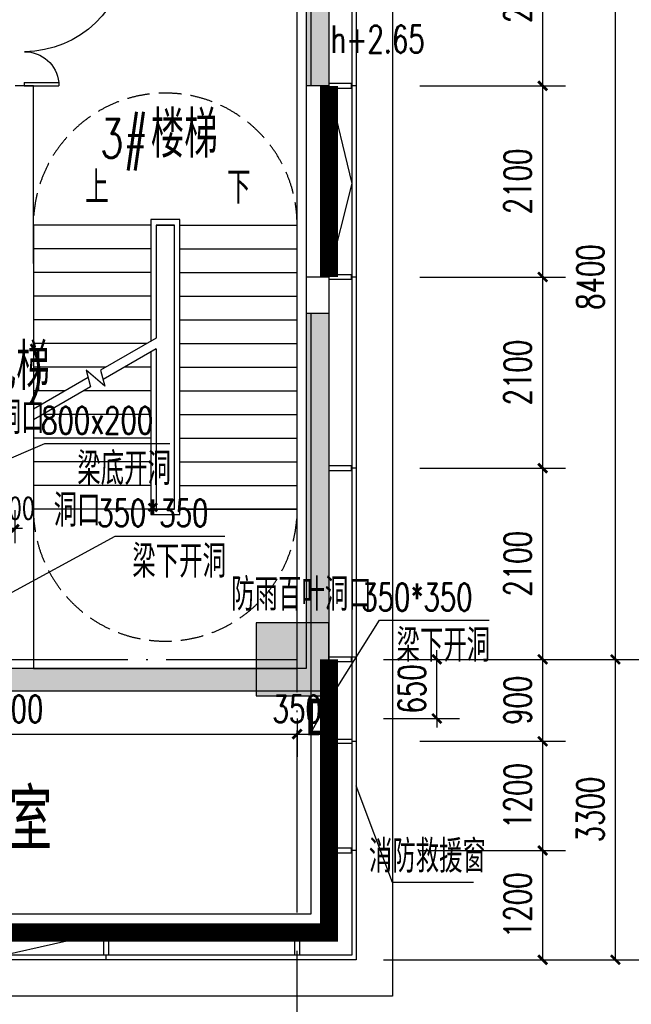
# Model space of a CAD drawing. Extents: x 797781 to 1255204, y 21234 to 1024248.
# Tile 495 of 656: x 985857 to 992583, y 468854 to 479670. Entities that reach past the tile are written whole.
import ezdxf

# ---------------------------------------------------------------- set-up
doc = ezdxf.new("R2010")
doc.units = 0
doc.header["$LTSCALE"] = 1000
doc.header["$MEASUREMENT"] = 0
for name, pattern in [('230303生产综合楼-平面图_t8$0$DASH', [0.35, 0.25, -0.1]), ('230303生产综合楼-平面图_t8$0$DOTE', [2.42, 2, -0.2, 0.02, -0.2]), ('__DASH', [0.35, 0.25, -0.1])]:
    doc.linetypes.add(name, pattern=pattern)
for name, color, linetype in [('230303生产综合楼-平面图_t8$0$3T_WOOD', 21, 'Continuous'), ('230303生产综合楼-平面图_t8$0$AXIS', 3, 'Continuous'), ('230303生产综合楼-平面图_t8$0$COLUMN', 40, 'Continuous'), ('230303生产综合楼-平面图_t8$0$CURTWALL', 4, 'Continuous'), ('230303生产综合楼-平面图_t8$0$DIM_LEAD', 3, 'Continuous'), ('230303生产综合楼-平面图_t8$0$DIM_SYMB', 3, 'Continuous'), ('230303生产综合楼-平面图_t8$0$DOOR_FIRE', 4, 'Continuous'), ('230303生产综合楼-平面图_t8$0$DOTE', 1, '230303生产综合楼-平面图_t8$0$DOTE'), ('230303生产综合楼-平面图_t8$0$PUB_DIM', 3, 'Continuous'), ('230303生产综合楼-平面图_t8$0$PUB_HATCH', 8, 'Continuous'), ('230303生产综合楼-平面图_t8$0$PUB_TEXT', 7, 'Continuous'), ('230303生产综合楼-平面图_t8$0$STAIR', 2, 'Continuous'), ('230303生产综合楼-平面图_t8$0$WALL', 40, 'Continuous'), ('230303生产综合楼-平面图_t8$0$条件', 7, 'Continuous'), ('230303生产综合楼-平面图_t8$0$水管', 4, 'Continuous'), ('230303生产综合楼-平面图_t8$0$看线', 115, 'Continuous'), ('230303生产综合楼-平面图_t8$0$轮廓', 2, 'Continuous'), ('DIM_LEAD', 3, 'Continuous'), ('PUB_DIM', 3, 'Continuous'), ('PUB_HATCH', 8, 'Continuous'), ('PUB_TEXT', 7, 'Continuous')]:
    doc.layers.add(name, color=color, linetype=linetype)
doc.styles.add('230303生产综合楼-平面图_t8$0$_TCH_DIM', font='SIMPLEX', dxfattribs={"bigfont": 'GBCBIG'})
doc.styles.add('230303生产综合楼-平面图_T8$0$_TCH_DIM_T3', font='SIMPLEX', dxfattribs={"width": 0.705882, "bigfont": 'GBCBIG'})
doc.styles.add('230303生产综合楼-平面图_t8$0$中元仿宋', font='SIM', dxfattribs={"width": 0.75, "bigfont": 'AllInOneBig.shx'})
doc.styles.add('_TCH_DIM', font='SIMPLEX', dxfattribs={"bigfont": 'GBCBIG'})
doc.styles.add('_TCH_DIM_T3', font='SIMPLEX', dxfattribs={"width": 0.705882, "bigfont": 'GBCBIG'})
doc.dimstyles.new('230303生产综合楼-平面图_T8$0$_TCH_ARCH&&100', dxfattribs={"dimtxt": 297.5, "dimasz": 100, "dimexe": 250, "dimexo": 300, "dimgap": 126.25, "dimtad": 1, "dimdec": 0, "dimzin": 0, "dimdsep": 46, "dimtxsty": '230303生产综合楼-平面图_T8$0$_TCH_DIM_T3', "dimblk": '230303生产综合楼-平面图_t8$0$_ArchTick', "dimcen": 0.09, "dimclrt": 7, "dimazin": 2, "dimtfac": 1, "dimtdec": 0, "dimtix": 1, "dimtmove": 2, "dimatfit": 3, "dimfxl": 1, "dimtolj": 1, "dimtzin": 0, "dimarcsym": 0})
doc.dimstyles.new('_TCH_ARCH&&80', dxfattribs={"dimtxt": 238, "dimasz": 80, "dimexe": 200, "dimexo": 240, "dimgap": 101, "dimtad": 1, "dimdec": 0, "dimzin": 0, "dimdsep": 46, "dimtxsty": '_TCH_DIM_T3', "dimblk": 'ARCHTICK', "dimcen": 0.09, "dimclrt": 7, "dimazin": 2, "dimtfac": 1, "dimtdec": 0, "dimtix": 1, "dimtmove": 2, "dimatfit": 3, "dimfxl": 1, "dimtolj": 1, "dimtzin": 0, "dimarcsym": 0})

# ---------------------------------------------------------------- blocks, each defined once
blk = doc.blocks.new('AQ4-5')
at = {"color": 6, "linetype": '__DASH', "ltscale": 4, "const_width": 200}
for points in [[(1130261, 469163), (1130261, 471263)], [(1130261, 464963), (1130261, 461963), (1062726, 461963), (1037542, 464574)]]:
    blk.add_lwpolyline(points, dxfattribs=at)
blk = doc.blocks.new('_ArchTick')
at = {"color": 0, "linetype": 'ByBlock', "const_width": 0.4}
blk.add_lwpolyline([(-0.5, -0.5), (0.5, 0.5)], dxfattribs=at)
blk = doc.blocks.new('*D6719')
at = {"layer": 'Defpoints', "color": 0, "transparency": 16777216}
for p in [(815237, 367429), (815137, 367026), (815237, 367026)]:
    blk.add_point(p, dxfattribs=at)
at = {"layer": 'PUB_DIM', "color": 0, "lineweight": -2, "transparency": 16777216}
for p, q in [((815137, 367266), (815137, 367629)), ((815237, 367266), (815237, 367629)), ((815137, 367429), (815057, 367429)), ((815137, 367429), (815237, 367429)), ((815237, 367429), (815317, 367429))]:
    blk.add_line(p, q, dxfattribs=at)
at = {"layer": 'PUB_DIM', "color": 0, "lineweight": -2, "transparency": 16777216, "xscale": 80, "yscale": 80, "zscale": 80}
blk.add_blockref('_ArchTick', (815137, 367429), dxfattribs=at)
at = {"layer": 'PUB_DIM', "color": 0, "lineweight": -2, "transparency": 16777216, "xscale": 80, "yscale": 80, "zscale": 80, "rotation": 180}
blk.add_blockref('_ArchTick', (815237, 367429), dxfattribs=at)
at = {"layer": 'PUB_DIM', "color": 7, "transparency": 16777216, "insert": (815237, 367649), "char_height": 238, "attachment_point": 5, "style": '_TCH_DIM_T3'}
blk.add_mtext('\\A1;100', dxfattribs=at)
blk = doc.blocks.new('3FND33')
at = {"layer": 'PUB_TEXT', "style": '_TCH_DIM', "width": 0.705882}
blk.add_text('h+2.65', height=297.5, dxfattribs=at).set_placement((803936.3, 381969.5))
blk = doc.blocks.new('230303生产综合楼-平面图_t8$0$3WLGJ')
at = {"layer": '230303生产综合楼-平面图_t8$0$3T_WOOD'}
for points in [[(1112616, 181847), (1112616, 181797), (1112866, 181797), (1112866, 181847)], [(1112616, 179747), (1112616, 179697), (1112866, 179697), (1112866, 179747)], [(1112616, 177647), (1112616, 177597), (1112866, 177597), (1112866, 177647)], [(1112616, 175547), (1112616, 175497), (1112866, 175497), (1112866, 175547)], [(1112616, 173447), (1112616, 173397), (1112866, 173397), (1112866, 173447)], [(1110191, 172272), (1110141, 172272), (1110141, 172522), (1110191, 172522)], [(1112291, 172272), (1112241, 172272), (1112241, 172522), (1112291, 172522)]]:
    blk.add_lwpolyline(points, close=True, dxfattribs=at)
for points in [[(1112916, 181822), (1112866, 181822)], [(1112916, 179722), (1112866, 179722)], [(1112916, 177622), (1112866, 177622)], [(1112916, 175547), (1112866, 175547)], [(1112916, 173422), (1112866, 173422)], [(1110166, 172222), (1110166, 172272)], [(1112266, 172222), (1112266, 172272)]]:
    blk.add_lwpolyline(points, dxfattribs=at)
blk = doc.blocks.new('230303生产综合楼-平面图_t8$0$$DorLib2D$00000225')
at = {"color": 0}
for p, q in [((0.475, -0.0014), (0.475, 0.7521)), ((0.475, 0.7521), (0.5, 0.7521)), ((0.5, -0.0014), (0.5, 0.7521)), ((-0.5, 0), (-0.5, 0.252)), ((-0.475, 0.252), (-0.5, 0.252)), ((-0.475, 0), (-0.475, 0.252)), ((-0.475, 0), (-0.5, 0)), ((0.475, -0.0014), (0.5, -0.0014))]:
    blk.add_line(p, q, dxfattribs=at)
for centre, radius, start, end in [((0.5046, -0.0019), 0.7546, 92.24927, 179.72377), ((-0.5008, 0.0026), 0.2508, 359.78987, 84.09744)]:
    blk.add_arc(centre, radius, start, end, dxfattribs=at)
blk = doc.blocks.new('230303生产综合楼-平面图_t8$0$_ArchTick')
at = {"color": 0, "linetype": 'ByBlock', "const_width": 0.3}
blk.add_lwpolyline([(-0.5, -0.5), (0.5, 0.5)], dxfattribs=at)
blk = doc.blocks.new('*D6276')
at = {"layer": '230303生产综合楼-平面图_t8$0$PUB_DIM', "color": 0, "lineweight": -2, "transparency": 16777216}
for p, q in [((809148, 174299), (809148, 173878)), ((815448, 174299), (815448, 173878)), ((809148, 174128), (815448, 174128))]:
    blk.add_line(p, q, dxfattribs=at)
at = {"layer": 'Defpoints', "color": 0, "transparency": 16777216}
for p in [(809148, 174599), (815448, 174599), (815448, 174128)]:
    blk.add_point(p, dxfattribs=at)
at = {"layer": '230303生产综合楼-平面图_t8$0$PUB_DIM', "color": 0, "lineweight": -2, "transparency": 16777216, "xscale": 100, "yscale": 100, "zscale": 100, "rotation": 180}
blk.add_blockref('230303生产综合楼-平面图_t8$0$_ArchTick', (809148, 174128), dxfattribs=at)
at = {"layer": '230303生产综合楼-平面图_t8$0$PUB_DIM', "color": 0, "lineweight": -2, "transparency": 16777216, "xscale": 100, "yscale": 100, "zscale": 100}
blk.add_blockref('230303生产综合楼-平面图_t8$0$_ArchTick', (815448, 174128), dxfattribs=at)
at = {"layer": '230303生产综合楼-平面图_t8$0$PUB_DIM', "color": 7, "transparency": 16777216, "insert": (812298, 174403), "char_height": 297.5, "attachment_point": 5, "style": '230303生产综合楼-平面图_T8$0$_TCH_DIM_T3'}
blk.add_mtext('\\A1;6300', dxfattribs=at)
blk = doc.blocks.new('*D6277')
at = {"layer": '230303生产综合楼-平面图_t8$0$PUB_DIM', "color": 0, "lineweight": -2, "transparency": 16777216}
for p, q in [((815448, 174299), (815448, 173878)), ((815798, 174299), (815798, 173878)), ((815448, 174128), (815798, 174128))]:
    blk.add_line(p, q, dxfattribs=at)
at = {"layer": 'Defpoints', "color": 0, "transparency": 16777216}
for p in [(815448, 174599), (815798, 174599), (815798, 174128)]:
    blk.add_point(p, dxfattribs=at)
at = {"layer": '230303生产综合楼-平面图_t8$0$PUB_DIM', "color": 0, "lineweight": -2, "transparency": 16777216, "xscale": 100, "yscale": 100, "zscale": 100, "rotation": 180}
blk.add_blockref('230303生产综合楼-平面图_t8$0$_ArchTick', (815448, 174128), dxfattribs=at)
at = {"layer": '230303生产综合楼-平面图_t8$0$PUB_DIM', "color": 0, "lineweight": -2, "transparency": 16777216, "xscale": 100, "yscale": 100, "zscale": 100}
blk.add_blockref('230303生产综合楼-平面图_t8$0$_ArchTick', (815798, 174128), dxfattribs=at)
at = {"layer": '230303生产综合楼-平面图_t8$0$PUB_DIM', "color": 7, "transparency": 16777216, "insert": (815448, 174403), "char_height": 297.5, "attachment_point": 5, "style": '230303生产综合楼-平面图_T8$0$_TCH_DIM_T3'}
blk.add_mtext('\\A1;350', dxfattribs=at)
blk = doc.blocks.new('*D6280')
at = {"layer": '230303生产综合楼-平面图_t8$0$PUB_DIM', "color": 0, "lineweight": -2, "transparency": 16777216}
for p, q in [((816985, 174949), (816985, 175049)), ((816398, 174949), (817235, 174948)), ((816985, 174299), (816985, 174949)), ((816398, 174299), (817235, 174298)), ((816985, 174299), (816985, 174199))]:
    blk.add_line(p, q, dxfattribs=at)
at = {"layer": 'Defpoints', "color": 0, "transparency": 16777216}
for p in [(816098, 174949), (816985, 174949), (816098, 174299)]:
    blk.add_point(p, dxfattribs=at)
at = {"layer": '230303生产综合楼-平面图_t8$0$PUB_DIM', "color": 0, "lineweight": -2, "transparency": 16777216, "xscale": 100, "yscale": 100, "zscale": 100}
for p, rotation in [((816985, 174949), 269.9726652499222), ((816985, 174299), 89.97266524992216)]:
    blk.add_blockref('230303生产综合楼-平面图_t8$0$_ArchTick', p, dxfattribs=dict(at, rotation=rotation))
at = {"layer": '230303生产综合楼-平面图_t8$0$PUB_DIM', "color": 7, "transparency": 16777216, "insert": (816710, 174624), "char_height": 297.5, "attachment_point": 5, "rotation": 89.9727, "style": '230303生产综合楼-平面图_T8$0$_TCH_DIM_T3'}
blk.add_mtext('\\A1;650', dxfattribs=at)
blk = doc.blocks.new('*D1951')
at = {"layer": '230303生产综合楼-平面图_t8$0$AXIS', "color": 0, "lineweight": -2, "transparency": 16777216}
for p, q in [((990258, 470543), (991858, 470543)), ((991608, 469343), (991608, 470543)), ((990258, 469343), (991858, 469343))]:
    blk.add_line(p, q, dxfattribs=at)
at = {"layer": 'Defpoints', "color": 0, "transparency": 16777216}
for p in [(989958, 470543), (991608, 470543), (989958, 469343)]:
    blk.add_point(p, dxfattribs=at)
at = {"layer": '230303生产综合楼-平面图_t8$0$AXIS', "color": 0, "lineweight": -2, "transparency": 16777216, "xscale": 100, "yscale": 100, "zscale": 100}
for p, rotation in [((991608, 470543), 90), ((991608, 469343), 270)]:
    blk.add_blockref('230303生产综合楼-平面图_t8$0$_ArchTick', p, dxfattribs=dict(at, rotation=rotation))
at = {"layer": '230303生产综合楼-平面图_t8$0$AXIS', "color": 7, "transparency": 16777216, "insert": (991333, 469943), "char_height": 297.5, "attachment_point": 5, "rotation": 90, "style": '230303生产综合楼-平面图_T8$0$_TCH_DIM_T3'}
blk.add_mtext('\\A1;1200', dxfattribs=at)
blk = doc.blocks.new('*D1952')
at = {"layer": '230303生产综合楼-平面图_t8$0$AXIS', "color": 0, "lineweight": -2, "transparency": 16777216}
for p, q in [((990258, 471743), (991858, 471743)), ((991608, 470543), (991608, 471743)), ((990258, 470543), (991858, 470543))]:
    blk.add_line(p, q, dxfattribs=at)
at = {"layer": 'Defpoints', "color": 0, "transparency": 16777216}
for p in [(989958, 471743), (991608, 471743), (989958, 470543)]:
    blk.add_point(p, dxfattribs=at)
at = {"layer": '230303生产综合楼-平面图_t8$0$AXIS', "color": 0, "lineweight": -2, "transparency": 16777216, "xscale": 100, "yscale": 100, "zscale": 100}
for p, rotation in [((991608, 471743), 90), ((991608, 470543), 270)]:
    blk.add_blockref('230303生产综合楼-平面图_t8$0$_ArchTick', p, dxfattribs=dict(at, rotation=rotation))
at = {"layer": '230303生产综合楼-平面图_t8$0$AXIS', "color": 7, "transparency": 16777216, "insert": (991333, 471143), "char_height": 297.5, "attachment_point": 5, "rotation": 90, "style": '230303生产综合楼-平面图_T8$0$_TCH_DIM_T3'}
blk.add_mtext('\\A1;1200', dxfattribs=at)
blk = doc.blocks.new('*D1953')
at = {"layer": '230303生产综合楼-平面图_t8$0$AXIS', "color": 0, "lineweight": -2, "transparency": 16777216}
for p, q in [((990258, 472643), (991858, 472643)), ((991608, 471743), (991608, 472643)), ((990258, 471743), (991858, 471743))]:
    blk.add_line(p, q, dxfattribs=at)
at = {"layer": 'Defpoints', "color": 0, "transparency": 16777216}
for p in [(989958, 472643), (991608, 472643), (989958, 471743)]:
    blk.add_point(p, dxfattribs=at)
at = {"layer": '230303生产综合楼-平面图_t8$0$AXIS', "color": 0, "lineweight": -2, "transparency": 16777216, "xscale": 100, "yscale": 100, "zscale": 100}
for p, rotation in [((991608, 472643), 90), ((991608, 471743), 270)]:
    blk.add_blockref('230303生产综合楼-平面图_t8$0$_ArchTick', p, dxfattribs=dict(at, rotation=rotation))
at = {"layer": '230303生产综合楼-平面图_t8$0$AXIS', "color": 7, "transparency": 16777216, "insert": (991333, 472193), "char_height": 297.5, "attachment_point": 5, "rotation": 90, "style": '230303生产综合楼-平面图_T8$0$_TCH_DIM_T3'}
blk.add_mtext('\\A1;900', dxfattribs=at)
blk = doc.blocks.new('*D1954')
at = {"layer": '230303生产综合楼-平面图_t8$0$AXIS', "color": 0, "lineweight": -2, "transparency": 16777216}
for p, q in [((990258, 474743), (991858, 474743)), ((991608, 472643), (991608, 474743)), ((990258, 472643), (991858, 472643))]:
    blk.add_line(p, q, dxfattribs=at)
at = {"layer": 'Defpoints', "color": 0, "transparency": 16777216}
for p in [(989958, 474743), (991608, 474743), (989958, 472643)]:
    blk.add_point(p, dxfattribs=at)
at = {"layer": '230303生产综合楼-平面图_t8$0$AXIS', "color": 0, "lineweight": -2, "transparency": 16777216, "xscale": 100, "yscale": 100, "zscale": 100}
for p, rotation in [((991608, 474743), 90), ((991608, 472643), 270)]:
    blk.add_blockref('230303生产综合楼-平面图_t8$0$_ArchTick', p, dxfattribs=dict(at, rotation=rotation))
at = {"layer": '230303生产综合楼-平面图_t8$0$AXIS', "color": 7, "transparency": 16777216, "insert": (991333, 473693), "char_height": 297.5, "attachment_point": 5, "rotation": 90, "style": '230303生产综合楼-平面图_T8$0$_TCH_DIM_T3'}
blk.add_mtext('\\A1;2100', dxfattribs=at)
blk = doc.blocks.new('*D1955')
at = {"layer": '230303生产综合楼-平面图_t8$0$AXIS', "color": 0, "lineweight": -2, "transparency": 16777216}
for p, q in [((990258, 476843), (991858, 476843)), ((991608, 474743), (991608, 476843)), ((990258, 474743), (991858, 474743))]:
    blk.add_line(p, q, dxfattribs=at)
at = {"layer": 'Defpoints', "color": 0, "transparency": 16777216}
for p in [(989958, 476843), (991608, 476843), (989958, 474743)]:
    blk.add_point(p, dxfattribs=at)
at = {"layer": '230303生产综合楼-平面图_t8$0$AXIS', "color": 0, "lineweight": -2, "transparency": 16777216, "xscale": 100, "yscale": 100, "zscale": 100}
for p, rotation in [((991608, 476843), 90), ((991608, 474743), 270)]:
    blk.add_blockref('230303生产综合楼-平面图_t8$0$_ArchTick', p, dxfattribs=dict(at, rotation=rotation))
at = {"layer": '230303生产综合楼-平面图_t8$0$AXIS', "color": 7, "transparency": 16777216, "insert": (991333, 475793), "char_height": 297.5, "attachment_point": 5, "rotation": 90, "style": '230303生产综合楼-平面图_T8$0$_TCH_DIM_T3'}
blk.add_mtext('\\A1;2100', dxfattribs=at)
blk = doc.blocks.new('*D1956')
at = {"layer": '230303生产综合楼-平面图_t8$0$AXIS', "color": 0, "lineweight": -2, "transparency": 16777216}
for p, q in [((990258, 478943), (991858, 478943)), ((991608, 476843), (991608, 478943)), ((990258, 476843), (991858, 476843))]:
    blk.add_line(p, q, dxfattribs=at)
at = {"layer": 'Defpoints', "color": 0, "transparency": 16777216}
for p in [(989958, 478943), (991608, 478943), (989958, 476843)]:
    blk.add_point(p, dxfattribs=at)
at = {"layer": '230303生产综合楼-平面图_t8$0$AXIS', "color": 0, "lineweight": -2, "transparency": 16777216, "xscale": 100, "yscale": 100, "zscale": 100}
for p, rotation in [((991608, 478943), 90), ((991608, 476843), 270)]:
    blk.add_blockref('230303生产综合楼-平面图_t8$0$_ArchTick', p, dxfattribs=dict(at, rotation=rotation))
at = {"layer": '230303生产综合楼-平面图_t8$0$AXIS', "color": 7, "transparency": 16777216, "insert": (991333, 477893), "char_height": 297.5, "attachment_point": 5, "rotation": 90, "style": '230303生产综合楼-平面图_T8$0$_TCH_DIM_T3'}
blk.add_mtext('\\A1;2100', dxfattribs=at)
blk = doc.blocks.new('*D1957')
at = {"layer": '230303生产综合楼-平面图_t8$0$AXIS', "color": 0, "lineweight": -2, "transparency": 16777216}
for p, q in [((990258, 481043), (991858, 481043)), ((991608, 478943), (991608, 481043)), ((990258, 478943), (991858, 478943))]:
    blk.add_line(p, q, dxfattribs=at)
at = {"layer": 'Defpoints', "color": 0, "transparency": 16777216}
for p in [(989958, 481043), (991608, 481043), (989958, 478943)]:
    blk.add_point(p, dxfattribs=at)
at = {"layer": '230303生产综合楼-平面图_t8$0$AXIS', "color": 0, "lineweight": -2, "transparency": 16777216, "xscale": 100, "yscale": 100, "zscale": 100}
for p, rotation in [((991608, 481043), 90), ((991608, 478943), 270)]:
    blk.add_blockref('230303生产综合楼-平面图_t8$0$_ArchTick', p, dxfattribs=dict(at, rotation=rotation))
at = {"layer": '230303生产综合楼-平面图_t8$0$AXIS', "color": 7, "transparency": 16777216, "insert": (991333, 479993), "char_height": 297.5, "attachment_point": 5, "rotation": 90, "style": '230303生产综合楼-平面图_T8$0$_TCH_DIM_T3'}
blk.add_mtext('\\A1;2100', dxfattribs=at)
blk = doc.blocks.new('*D2151')
at = {"layer": '230303生产综合楼-平面图_t8$0$AXIS', "color": 0, "lineweight": -2, "transparency": 16777216}
for p, q in [((989858, 472643), (992658, 472643)), ((992408, 469343), (992408, 472643)), ((989858, 469343), (992658, 469343))]:
    blk.add_line(p, q, dxfattribs=at)
at = {"layer": 'Defpoints', "color": 0, "transparency": 16777216}
for p in [(989558, 472643), (992408, 472643), (989558, 469343)]:
    blk.add_point(p, dxfattribs=at)
at = {"layer": '230303生产综合楼-平面图_t8$0$AXIS', "color": 0, "lineweight": -2, "transparency": 16777216, "xscale": 100, "yscale": 100, "zscale": 100}
for p, rotation in [((992408, 472643), 90), ((992408, 469343), 270)]:
    blk.add_blockref('230303生产综合楼-平面图_t8$0$_ArchTick', p, dxfattribs=dict(at, rotation=rotation))
at = {"layer": '230303生产综合楼-平面图_t8$0$AXIS', "color": 7, "transparency": 16777216, "insert": (992133, 470993), "char_height": 297.5, "attachment_point": 5, "rotation": 90, "style": '230303生产综合楼-平面图_T8$0$_TCH_DIM_T3'}
blk.add_mtext('\\A1;3300', dxfattribs=at)
blk = doc.blocks.new('*D2152')
at = {"layer": '230303生产综合楼-平面图_t8$0$AXIS', "color": 0, "lineweight": -2, "transparency": 16777216}
for p, q in [((989858, 481043), (992658, 481043)), ((992408, 472643), (992408, 481043)), ((989858, 472643), (992658, 472643))]:
    blk.add_line(p, q, dxfattribs=at)
at = {"layer": 'Defpoints', "color": 0, "transparency": 16777216}
for p in [(989558, 481043), (992408, 481043), (989558, 472643)]:
    blk.add_point(p, dxfattribs=at)
at = {"layer": '230303生产综合楼-平面图_t8$0$AXIS', "color": 0, "lineweight": -2, "transparency": 16777216, "xscale": 100, "yscale": 100, "zscale": 100}
for p, rotation in [((992408, 481043), 90), ((992408, 472643), 270)]:
    blk.add_blockref('230303生产综合楼-平面图_t8$0$_ArchTick', p, dxfattribs=dict(at, rotation=rotation))
at = {"layer": '230303生产综合楼-平面图_t8$0$AXIS', "color": 7, "transparency": 16777216, "insert": (992133, 476843), "char_height": 297.5, "attachment_point": 5, "rotation": 90, "style": '230303生产综合楼-平面图_T8$0$_TCH_DIM_T3'}
blk.add_mtext('\\A1;8400', dxfattribs=at)
blk = doc.blocks.new('*D2155')
at = {"layer": '230303生产综合楼-平面图_t8$0$AXIS', "color": 0, "lineweight": -2, "transparency": 16777216}
for p, q in [((990158, 492743), (993458, 492743)), ((993208, 469343), (993208, 492743)), ((990158, 469343), (993458, 469343))]:
    blk.add_line(p, q, dxfattribs=at)
at = {"layer": 'Defpoints', "color": 0, "transparency": 16777216}
for p in [(989858, 492743), (993208, 492743), (989858, 469343)]:
    blk.add_point(p, dxfattribs=at)
at = {"layer": '230303生产综合楼-平面图_t8$0$AXIS', "color": 0, "lineweight": -2, "transparency": 16777216, "xscale": 100, "yscale": 100, "zscale": 100}
for p, rotation in [((993208, 492743), 90), ((993208, 469343), 270)]:
    blk.add_blockref('230303生产综合楼-平面图_t8$0$_ArchTick', p, dxfattribs=dict(at, rotation=rotation))
at = {"layer": '230303生产综合楼-平面图_t8$0$AXIS', "color": 7, "transparency": 16777216, "insert": (992933, 481043), "char_height": 297.5, "attachment_point": 5, "rotation": 90, "style": '230303生产综合楼-平面图_T8$0$_TCH_DIM_T3'}
blk.add_mtext('\\A1;23400', dxfattribs=at)
blk = doc.blocks.new('_FZH')
blk.add_lwpolyline([(-0.5, -0.5), (0.5, -0.5), (0.5, 0.5), (-0.5, 0.5)], close=True)
at = {"layer": 'PUB_HATCH'}
blk.add_solid([(-0.5, -0.5), (0.5, -0.5), (-0.5, 0.5), (0.5, 0.5)], dxfattribs=at)
blk = doc.blocks.new('3FQD')
at = {"layer": 'DIM_LEAD'}
for p, q in [((812286.8, 366970.4), (815561.2, 368359.7)), ((815561.2, 368359.7), (816936.6, 368359.7))]:
    blk.add_line(p, q, dxfattribs=at)
at = {"layer": 'PUB_TEXT', "style": '_TCH_DIM'}
for s, p in [('洞口', (815045, 368464.7)), ('梁底开洞', (815919.4, 367904.7))]:
    blk.add_text(s, height=357.45, dxfattribs=at).set_placement(p)
at = {"layer": 'PUB_TEXT', "style": '_TCH_DIM', "width": 0.705882}
blk.add_text('800x200', height=297.5, dxfattribs=at).set_placement((815521.6, 368464.7))
at = {"layer": 'PUB_DIM'}
dim = blk.add_linear_dim(base=(815236.8, 367429.1), p1=(815136.8, 367026.4), p2=(815236.8, 367026.4), angle=0, dimstyle='_TCH_ARCH&&80', dxfattribs=at)
dim.commit()
dim.dimension.update_dxf_attribs({"geometry": '*D6719', "text_midpoint": (815236.8, 367649.1), "dimtype": 161})
blk = doc.blocks.new('230303生产综合楼-平面图_t8$0$HXT-3')
at = {"layer": '230303生产综合楼-平面图_t8$0$PUB_HATCH'}
for points in [[(815798.3, 183348.9), (815548.3, 183098.9), (815548.3, 181248.9), (815798.3, 181248.9)], [(815548.3, 178748.9), (815548.3, 174848.9), (815798.3, 174598.9), (815798.3, 178748.9)], [(812448.3, 174598.9), (812448.3, 174848.9), (811748.3, 174848.9), (811748.3, 174598.9)], [(815798.3, 174598.9), (815548.3, 174848.9), (812448.3, 174848.9), (812448.3, 174598.9)]]:
    blk.add_hatch(color=256, dxfattribs=at).paths.add_polyline_path(points)
at = {"layer": '230303生产综合楼-平面图_t8$0$DIM_LEAD'}
for p, q in [((811699.6, 175356), (813448.4, 176302.2)), ((813448.4, 176302.2), (814653.7, 176302.2)), ((815798.3, 174491.6), (816353.2, 175378.6)), ((816353.2, 175378.6), (817558.5, 175378.6))]:
    blk.add_line(p, q, dxfattribs=at)
at = {"layer": '230303生产综合楼-平面图_t8$0$DIM_LEAD', "const_width": 40}
blk.add_lwpolyline([(815787.7, 174474.7, 1), (815808.9, 174508.6, 1)], format="xyb", close=True, dxfattribs=at)
at = {"layer": '230303生产综合楼-平面图_t8$0$DIM_SYMB'}
for points in [[(813223.3, 179848.9, 0, 0, 0), (813223.3, 178458.9, 80, 0, 0), (813223.3, 178158.9, 0, 0, 0)], [(814773.3, 179848.9, 0, 0, 0), (814773.3, 175723.9, 0, 0, 0), (813223.3, 175723.9, 0, 0, 0), (813223.3, 177598.9, 80, 0, 0), (813223.3, 177898.9, 0, 0, 0)]]:
    blk.add_lwpolyline(points, format="xyseb", dxfattribs=at)
at = {"layer": '230303生产综合楼-平面图_t8$0$STAIR'}
for p, q in [((815448.3, 175298.9), (815448.3, 182998.9)), ((814158.3, 179778.9), (813838.3, 179778.9)), ((813838.3, 179778.9), (813838.3, 178441.7)), ((814158.3, 176538.9), (814158.3, 179778.9)), ((812548.3, 179718.9), (812548.3, 177697)), ((813838.3, 179718.9), (812548.3, 179718.9)), ((813898.3, 179718.9), (813898.3, 178476.4)), ((814098.3, 179718.9), (813898.3, 179718.9)), ((813898.3, 179718.9), (813898.3, 178476.4)), ((813898.3, 179718.9), (814098.3, 179718.9)), ((814098.3, 176598.9), (814098.3, 179718.9)), ((814098.3, 176598.9), (814098.3, 179718.9)), ((814158.3, 179718.9), (815448.3, 179718.9)), ((815448.3, 176598.9), (815448.3, 179718.9)), ((813838.3, 179458.9), (812548.3, 179458.9)), ((814158.3, 179458.9), (815448.3, 179458.9)), ((813838.3, 179198.9), (812548.3, 179198.9)), ((814158.3, 179198.9), (815448.3, 179198.9)), ((813838.3, 178938.9), (812548.3, 178938.9)), ((814158.3, 178938.9), (815448.3, 178938.9)), ((813838.3, 178678.9), (812548.3, 178678.9)), ((814158.3, 178678.9), (815448.3, 178678.9)), ((813898.3, 178476.4), (813287.7, 178123.9)), ((813798.8, 178418.9), (812548.3, 178418.9)), ((813898.3, 178360.9), (813314.5, 178023.9)), ((813898.3, 178360.9), (813898.3, 176598.9)), ((813898.3, 178360.9), (813898.3, 176598.9)), ((814158.3, 178418.9), (815448.3, 178418.9)), ((813838.3, 178326.3), (813838.3, 176538.9)), ((813348.5, 178158.9), (812548.3, 178158.9)), ((813838.3, 178158.9), (813548.5, 178158.9)), ((814158.3, 178158.9), (815448.3, 178158.9)), ((813149.4, 178044), (812548.3, 177697)), ((813333.9, 177951.5), (813127.8, 178124.4)), ((813127.8, 178124.4), (813176.2, 177944)), ((813287.7, 178123.9), (813333.9, 177951.5)), ((813176.2, 177944), (812548.3, 177581.5)), ((812898.1, 177898.9), (812548.3, 177898.9)), ((813838.3, 177898.9), (813098.1, 177898.9)), ((814158.3, 177898.9), (815448.3, 177898.9)), ((813838.3, 177638.9), (812647.8, 177638.9)), ((814158.3, 177638.9), (815448.3, 177638.9)), ((812548.3, 177581.5), (812548.3, 176598.9)), ((813838.3, 177378.9), (812548.3, 177378.9)), ((814158.3, 177378.9), (815448.3, 177378.9)), ((813838.3, 177118.9), (812548.3, 177118.9)), ((814158.3, 177118.9), (815448.3, 177118.9)), ((813838.3, 176858.9), (812548.3, 176858.9)), ((814158.3, 176858.9), (815448.3, 176858.9)), ((813838.3, 176598.9), (812548.3, 176598.9)), ((812548.3, 176598.9), (812548.3, 174848.9)), ((813838.3, 176598.9), (812548.3, 176598.9)), ((813838.3, 176538.9), (814158.3, 176538.9)), ((813898.3, 176598.9), (814098.3, 176598.9)), ((814098.3, 176598.9), (813898.3, 176598.9)), ((814158.3, 176598.9), (815448.3, 176598.9)), ((815448.3, 176598.9), (814158.3, 176598.9)), ((815448.3, 174848.9), (815448.3, 176598.9)), ((812548.3, 174848.9), (815448.3, 174848.9))]:
    blk.add_line(p, q, dxfattribs=at)
at = {"layer": '230303生产综合楼-平面图_t8$0$WALL'}
for p, q in [((815798.3, 183348.9), (815798.3, 181248.9)), ((815548.3, 183098.9), (815548.3, 181248.9)), ((812548.3, 181248.9), (812348.3, 181248.9)), ((812548.3, 179298.9), (812548.3, 181248.9)), ((815798.3, 181248.9), (815548.3, 181248.9)), ((812548.3, 179298.9), (812548.3, 176598.9)), ((815548.3, 179148.9), (815548.3, 178748.9)), ((815798.3, 179148.9), (815548.3, 179148.9)), ((815798.3, 179148.9), (815798.3, 178748.9)), ((815548.3, 178748.9), (815548.3, 174848.9)), ((815798.3, 178748.9), (815548.3, 178748.9)), ((815798.3, 178748.9), (815798.3, 174598.9)), ((812548.3, 176598.9), (812548.3, 175548.9)), ((812548.3, 175548.9), (812548.3, 174848.9)), ((812448.3, 174848.9), (811748.3, 174848.9)), ((815548.3, 174848.9), (812448.3, 174848.9)), ((812448.3, 174598.9), (811748.3, 174598.9)), ((815798.3, 174598.9), (812448.3, 174598.9))]:
    blk.add_line(p, q, dxfattribs=at)
at = {"layer": '230303生产综合楼-平面图_t8$0$条件', "color": 1, "const_width": 50}
blk.add_lwpolyline([(815798.3, 174491.6), (815798.3, 174141.6), (815598.3, 174141), (815598.3, 174492.9), (815798.3, 174491.6)], dxfattribs=at)
at = {"layer": '230303生产综合楼-平面图_t8$0$条件', "color": 1}
blk.add_lwpolyline([(815598.3, 174141), (815798.3, 174491.6)], dxfattribs=at)
at = {"layer": '230303生产综合楼-平面图_t8$0$轮廓', "linetype": '230303生产综合楼-平面图_t8$0$DASH'}
for centre, start, end in [((813998.3, 179718.9), 0, 180), ((813998.3, 176598.9), 180.00129, 359.99871)]:
    blk.add_arc(centre, 1450, start, end, dxfattribs=at)
at = {"layer": '230303生产综合楼-平面图_t8$0$DOOR_FIRE', "xscale": -1500, "yscale": 1500, "zscale": 200, "rotation": 270.0000000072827}
blk.add_blockref('230303生产综合楼-平面图_t8$0$$DorLib2D$00000225', (812448.3, 181998.9), dxfattribs=at)
at = {"layer": '230303生产综合楼-平面图_t8$0$PUB_TEXT', "style": '230303生产综合楼-平面图_t8$0$_TCH_DIM'}
for s, height, p in [('合用前室', 510.64, (810113.8, 180750.4)), ('楼梯', 510.64, (813839.2, 180459)), ('上', 357.4, (813119, 179953.9)), ('下', 357.4, (814678.4, 179953.9)), ('客货两用兼消防电梯', 510.64, (809418.4, 177907)), ('洞口', 357.45, (812772.1, 176407.2)), ('梁下开洞', 357.45, (813636.5, 175847.2)), ('防雨百叶洞口', 357.45, (814723.7, 175483.6)), ('梁下开洞', 357.45, (816541.2, 174923.6))]:
    blk.add_text(s, height=height, dxfattribs=at).set_placement(p)
at = {"layer": '230303生产综合楼-平面图_t8$0$PUB_TEXT', "style": '230303生产综合楼-平面图_t8$0$_TCH_DIM', "width": 0.705882}
for s, height, p in [('3#', 425, (813282.1, 180459)), (')', 425, (812482.2, 177907)), ('350*350', 297.5, (813248.7, 176407.2)), ('350*350', 297.5, (816153.5, 175483.6))]:
    blk.add_text(s, height=height, dxfattribs=at).set_placement(p)
at = {"layer": '230303生产综合楼-平面图_t8$0$PUB_DIM'}
for p1, p2, distance, picture, middle in [((816097.9, 174299), (816098.2, 174948.9), -887, '*D6280', (816710.1, 174623.7)), ((809148.3, 174598.9), (815448.3, 174598.9), -471.1, '*D6276', (812298.3, 174402.8))]:
    dim = blk.add_aligned_dim(p1=p1, p2=p2, distance=distance, dimstyle='230303生产综合楼-平面图_T8$0$_TCH_ARCH&&100', dxfattribs=at)
    dim.commit()
    dim.dimension.update_dxf_attribs({"geometry": picture, "text_midpoint": middle})
dim = blk.add_linear_dim(base=(815798.3, 174127.8), p1=(815448.3, 174598.9), p2=(815798.3, 174598.9), angle=360, dimstyle='230303生产综合楼-平面图_T8$0$_TCH_ARCH&&100', dxfattribs=at)
dim.commit()
dim.dimension.update_dxf_attribs({"geometry": '*D6277', "text_midpoint": (815448.3, 174402.8), "dimtype": 161})

msp = doc.modelspace()

# ---------------------------------------------------------------- linework, layer by layer
msp.add_line((989508, 471743.2), (989558, 471743.2))
msp.add_lwpolyline([(989008, 478943.2), (989008, 476843.2)])
msp.add_lwpolyline([(989258, 471768.2), (989508, 471768.2), (989508, 471718.2), (989258, 471718.2)], close=True)
at = {"layer": '230303生产综合楼-平面图_t8$0$AXIS'}
for p, q in [((989898, 472643.2), (993898, 472643.2)), ((989908, 472643.2), (993908, 472643.2))]:
    msp.add_line(p, q, dxfattribs=at)
at = {"layer": '230303生产综合楼-平面图_t8$0$CURTWALL'}
for points in [[(895858, 495426.4), (921708, 492743.2), (989558, 492743.2), (989558, 469343.2), (921708, 469343.2), (895858, 472023.1)], [(895908, 495370.9), (921705.4, 492693.2), (989508, 492693.2), (989508, 469393.2), (921710.6, 469393.2), (895908, 472068.2)], [(896158, 495093.7), (921692.5, 492443.2), (989258, 492443.2), (989258, 469643.2), (921723.5, 469643.2), (896158, 472293.6)]]:
    msp.add_lwpolyline(points, close=True, dxfattribs=at)
for points in [[(989258, 478918.2), (989508, 477869.3), (989258, 476868.2)], [(984733, 469643.2), (985674.8, 469393.2), (986783, 469643.2)]]:
    msp.add_lwpolyline(points, dxfattribs=at)
at = {"layer": '230303生产综合楼-平面图_t8$0$DIM_SYMB', "color": 1}
msp.add_lwpolyline([(990847.7, 470192.3), (989958, 470192.3), (989558, 471255.8)], dxfattribs=at)
at = {"layer": '230303生产综合楼-平面图_t8$0$DOTE'}
for p, q in [((988908, 467443.2), (988908, 495443.2)), ((895508, 472643.2), (988908, 472643.2))]:
    msp.add_line(p, q, dxfattribs=at)
at = {"layer": '230303生产综合楼-平面图_t8$0$PUB_HATCH', "color": 8}
for points in [[(896358, 478943.2), (896358, 494871.8), (921682.1, 492243.2), (989058, 492243.2), (989058, 478943.2)], [(989058, 476443.2), (989058, 469843.2), (921733.9, 469843.2), (896358, 472473.9)]]:
    msp.add_lwpolyline(points, dxfattribs=at)
at = {"layer": '230303生产综合楼-平面图_t8$0$看线'}
msp.add_lwpolyline([(895458, 495870.7), (921394.7, 493143.2), (989958, 493143.2), (989958, 468943.2), (921321.3, 468943.2), (895458, 471663)], close=True, dxfattribs=at)

# ---------------------------------------------------------------- block references
for name, p in [('230303生产综合楼-平面图_t8$0$3WLGJ', (-123358.3, 297121.3)), ('AQ4-5', (-141003, 7679.8)), ('3FND33', (185340.2, 97337.5)), ('3FQD', (170571.2, 106654.1))]:
    msp.add_blockref(name, p)
at = {"layer": '230303生产综合楼-平面图_t8$0$COLUMN', "xscale": 800, "yscale": 800, "zscale": 800}
msp.add_blockref('_FZH', (988858, 472643.2), dxfattribs=at)
at = {"layer": '230303生产综合楼-平面图_t8$0$水管'}
msp.add_blockref('230303生产综合楼-平面图_t8$0$HXT-3', (173459.7, 297694.3), dxfattribs=at)

# ---------------------------------------------------------------- texts
at = {"layer": '230303生产综合楼-平面图_t8$0$PUB_TEXT', "style": '230303生产综合楼-平面图_t8$0$中元仿宋', "width": 0.75}
msp.add_text('文印室', height=666.67, dxfattribs=at).set_placement((984787.2, 470548.3))
at = {"layer": '230303生产综合楼-平面图_t8$0$PUB_TEXT', "color": 1, "style": '230303生产综合楼-平面图_t8$0$_TCH_DIM'}
msp.add_text('消防救援窗', height=357.45, rotation=0.00001, dxfattribs=at).set_placement((989697.2, 470301))

# ---------------------------------------------------------------- dimensions: what is measured, and where the dimension line sits
at = {"layer": '230303生产综合楼-平面图_t8$0$AXIS'}
for p1, p2, distance, picture, middle in [((989858, 469343.2), (989858, 492743.2), -3350, '*D2155', (992933, 481043.2)), ((989558, 472643.2), (989558, 481043.2), -2850, '*D2152', (992133, 476843.2)), ((989958, 478943.2), (989958, 481043.2), -1650, '*D1957', (991333, 479993.2)), ((989958, 476843.2), (989958, 478943.2), -1650, '*D1956', (991333, 477893.2)), ((989958, 474743.2), (989958, 476843.2), -1650, '*D1955', (991333, 475793.2)), ((989958, 472643.2), (989958, 474743.2), -1650, '*D1954', (991333, 473693.2)), ((989558, 469343.2), (989558, 472643.2), -2850, '*D2151', (992133, 470993.2)), ((989958, 471743.2), (989958, 472643.2), -1650, '*D1953', (991333, 472193.2)), ((989958, 470543.2), (989958, 471743.2), -1650, '*D1952', (991333, 471143.2)), ((989958, 469343.2), (989958, 470543.2), -1650, '*D1951', (991333, 469943.2))]:
    dim = msp.add_aligned_dim(p1=p1, p2=p2, distance=distance, dimstyle='230303生产综合楼-平面图_T8$0$_TCH_ARCH&&100', dxfattribs=at)
    dim.commit()
    dim.dimension.update_dxf_attribs({"geometry": picture, "text_midpoint": middle})

doc.saveas('drawing.dxf')
